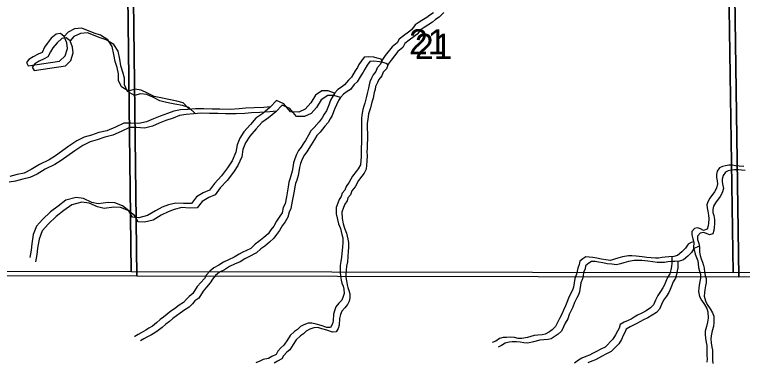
# Model space of a CAD drawing. Extents: x -21.1 to 50.3, y 0 to 22.1.
# Drawn here: x 46.007 to 47.215, y 15.512 to 16.088 of the extents above; entities that cross this region are included whole.
import ezdxf

# ---------------------------------------------------------------- set-up
doc = ezdxf.new("R2010")
doc.units = 0
for name, color, linetype in [('GM_X_Minor_Lake', 7, 'Continuous'), ('GM_X_Minor_River', 7, 'Continuous'), ('GM_X_Section', 7, 'Continuous'), ('GM_X_Section_Text', 7, 'Continuous')]:
    doc.layers.add(name, color=color, linetype=linetype)

msp = doc.modelspace()

# ---------------------------------------------------------------- linework, layer by layer
at = {"layer": 'GM_X_Minor_Lake'}
for points in [[(46.082, 16.0104), (46.0914, 16.0192), (46.0951, 16.0318), (46.0942, 16.0412), (46.0899, 16.0518), (46.0834, 16.0567), (46.0762, 16.0555), (46.0683, 16.0486), (46.0616, 16.0401), (46.0571, 16.0336), (46.053, 16.0252), (46.0466, 16.0221), (46.0383, 16.0179), (46.0312, 16.0136), (46.0271, 16.0083), (46.0302, 16.0026)], [(46.0917, 16.0029), (46.101, 16.0117), (46.1047, 16.0243), (46.1038, 16.0337), (46.0995, 16.0443), (46.093, 16.0492), (46.0858, 16.048), (46.078, 16.0411), (46.0712, 16.0326), (46.0668, 16.0261), (46.0627, 16.0177), (46.0563, 16.0146), (46.048, 16.0104), (46.0408, 16.0061), (46.0367, 16.0008), (46.0398, 15.9951)], [(46.0302, 16.0026), (46.082, 16.0104)], [(46.0398, 15.9951), (46.0917, 16.0029)]]:
    msp.add_lwpolyline(points, dxfattribs=at)
at = {"layer": 'GM_X_Minor_River'}
for points in [[(46.7197, 16.0912), (46.7121, 16.0836), (46.706, 16.0797), (46.7011, 16.0755), (46.6931, 16.0705), (46.6871, 16.0667), (46.6822, 16.0633), (46.6757, 16.0552), (46.6708, 16.0514), (46.6625, 16.0453), (46.6553, 16.0399), (46.6519, 16.0335), (46.6435, 16.0269), (46.6322, 16.0125), (46.6277, 16.0056), (46.6247, 15.998), (46.619, 15.9922), (46.6167, 15.9862), (46.6122, 15.9804), (46.6096, 15.9751), (46.6066, 15.9686), (46.6058, 15.9637), (46.6043, 15.9584), (46.6025, 15.9492), (46.6006, 15.9424), (46.5984, 15.9332), (46.5965, 15.9283), (46.595, 15.923), (46.5935, 15.9135), (46.5928, 15.9078), (46.593, 15.8816), (46.5926, 15.8721), (46.5927, 15.8667), (46.5923, 15.8595), (46.5924, 15.8542), (46.592, 15.8443), (46.5917, 15.8379), (46.591, 15.831), (46.5876, 15.8245), (46.5838, 15.8196), (46.5781, 15.8123), (46.5725, 15.802)], [(46.7025, 16.0911), (46.6964, 16.0872), (46.6915, 16.083), (46.6835, 16.078), (46.6774, 16.0742), (46.6725, 16.0708), (46.6661, 16.0627), (46.6612, 16.0589), (46.6528, 16.0528), (46.6456, 16.0474), (46.6422, 16.041), (46.6339, 16.0344), (46.6226, 16.02), (46.618, 16.0131), (46.615, 16.0055), (46.6093, 15.9997), (46.6071, 15.9937), (46.6026, 15.9879), (46.5999, 15.9826), (46.5969, 15.9761), (46.5962, 15.9712), (46.5947, 15.9659), (46.5928, 15.9567), (46.591, 15.9499), (46.5887, 15.9407), (46.5869, 15.9358), (46.5854, 15.9305), (46.5839, 15.921), (46.5832, 15.9153), (46.5833, 15.8891), (46.583, 15.8796), (46.583, 15.8742), (46.5827, 15.867), (46.5827, 15.8617), (46.5824, 15.8518), (46.582, 15.8454), (46.5813, 15.8385), (46.5779, 15.832), (46.5742, 15.8271), (46.5685, 15.8198), (46.5628, 15.8095)], [(46.2979, 15.9306), (46.2873, 15.9414), (46.2766, 15.9443), (46.2636, 15.9469), (46.2499, 15.9495), (46.2389, 15.9521), (46.2282, 15.9577), (46.2175, 15.9626), (46.2068, 15.9641), (46.1966, 15.961), (46.1851, 15.9678), (46.1801, 15.9787), (46.18, 15.9898), (46.1777, 16), (46.1742, 16.0102), (46.1723, 16.0216), (46.1695, 16.0349), (46.1622, 16.0459), (46.15, 16.0538), (46.1397, 16.0571), (46.1191, 16.0654), (46.1069, 16.0642), (46.0963, 16.0588), (46.0899, 16.0518)], [(46.3076, 15.9231), (46.2969, 15.9339), (46.2862, 15.9368), (46.2733, 15.9394), (46.2596, 15.942), (46.2485, 15.9446), (46.2378, 15.9502), (46.2271, 15.9551), (46.2165, 15.9566), (46.2062, 15.9535), (46.1948, 15.9603), (46.1897, 15.9712), (46.1897, 15.9823), (46.1873, 15.9925), (46.1839, 16.0027), (46.1819, 16.0141), (46.1791, 16.0274), (46.1719, 16.0384), (46.1596, 16.0463), (46.1493, 16.0496), (46.1287, 16.0579), (46.1166, 16.0567), (46.1059, 16.0513), (46.0995, 16.0443)], [(46.6172, 16.0111), (46.6161, 16.0138), (46.6093, 16.0157), (46.6035, 16.0172), (46.594, 16.0179), (46.5875, 16.0175), (46.583, 16.0114), (46.5789, 16.0049), (46.5766, 15.9999), (46.5728, 15.9946), (46.5664, 15.9839), (46.5615, 15.9793), (46.5551, 15.9713), (46.5498, 15.9675), (46.5437, 15.9633), (46.5388, 15.9579), (46.5354, 15.9526), (46.532, 15.9458), (46.5294, 15.9393), (46.5271, 15.9339), (46.5249, 15.9279), (46.5215, 15.9225), (46.5181, 15.9164), (46.5128, 15.9099), (46.5048, 15.9004), (46.4992, 15.8947), (46.4954, 15.8878), (46.4901, 15.879), (46.4863, 15.8733), (46.483, 15.8676), (46.4788, 15.8623), (46.4754, 15.8554), (46.4724, 15.8482), (46.4705, 15.8417), (46.4694, 15.8341), (46.4683, 15.828), (46.4661, 15.8204), (46.4642, 15.8147), (46.4627, 15.8094), (46.4616, 15.8021), (46.4587, 15.7854), (46.4565, 15.7736), (46.4534, 15.7675), (46.4516, 15.7588), (46.4467, 15.7515), (46.4422, 15.7447), (46.4376, 15.7367), (46.4327, 15.7302), (46.4282, 15.7241), (46.421, 15.7176), (46.413, 15.7111), (46.4066, 15.7065), (46.3994, 15.6996), (46.3854, 15.6927), (46.38, 15.69), (46.3721, 15.685), (46.3626, 15.6808), (46.3542, 15.677), (46.3463, 15.6716), (46.3379, 15.6674), (46.3315, 15.662), (46.3262, 15.6559), (46.3224, 15.6498), (46.3164, 15.6429), (46.3107, 15.6361), (46.3035, 15.6246), (46.2971, 15.62), (46.2929, 15.6151), (46.2876, 15.6097), (46.2804, 15.6051), (46.2728, 15.5994), (46.2668, 15.5952), (46.2607, 15.5906), (46.2546, 15.5856), (46.2489, 15.5814), (46.2429, 15.576), (46.2361, 15.5707), (46.2304, 15.5669), (46.2251, 15.5638), (46.2175, 15.5596), (46.2125, 15.5569), (46.2069, 15.5534), (46.207, 15.5536)], [(46.6269, 16.0036), (46.6258, 16.0063), (46.6189, 16.0082), (46.6132, 16.0097), (46.6037, 16.0104), (46.5972, 16.01), (46.5927, 16.0039), (46.5885, 15.9974), (46.5862, 15.9924), (46.5825, 15.9871), (46.5761, 15.9764), (46.5711, 15.9718), (46.5647, 15.9638), (46.5594, 15.96), (46.5533, 15.9558), (46.5484, 15.9504), (46.545, 15.9451), (46.5416, 15.9383), (46.539, 15.9318), (46.5368, 15.9264), (46.5345, 15.9204), (46.5311, 15.915), (46.5277, 15.9089), (46.5224, 15.9024), (46.5145, 15.8929), (46.5088, 15.8872), (46.505, 15.8803), (46.4998, 15.8715), (46.496, 15.8658), (46.4926, 15.8601), (46.4884, 15.8548), (46.485, 15.8479), (46.482, 15.8407), (46.4802, 15.8342), (46.4791, 15.8266), (46.478, 15.8205), (46.4757, 15.8129), (46.4739, 15.8072), (46.4724, 15.8019), (46.4713, 15.7946), (46.4683, 15.7779), (46.4661, 15.7661), (46.4631, 15.76), (46.4612, 15.7513), (46.4563, 15.744), (46.4518, 15.7372), (46.4473, 15.7292), (46.4424, 15.7227), (46.4378, 15.7166), (46.4306, 15.7101), (46.4227, 15.7036), (46.4162, 15.699), (46.409, 15.6921), (46.395, 15.6852), (46.3897, 15.6825), (46.3817, 15.6775), (46.3722, 15.6733), (46.3639, 15.6694), (46.3559, 15.6641), (46.3476, 15.6599), (46.3411, 15.6545), (46.3358, 15.6484), (46.332, 15.6423), (46.326, 15.6354), (46.3203, 15.6286), (46.3132, 15.6171), (46.3067, 15.6125), (46.3026, 15.6076), (46.2973, 15.6022), (46.29, 15.5976), (46.2825, 15.5919), (46.2764, 15.5877), (46.2703, 15.5831), (46.2643, 15.5781), (46.2586, 15.5739), (46.2525, 15.5685), (46.2457, 15.5632), (46.24, 15.5594), (46.2347, 15.5563), (46.2271, 15.5521), (46.2222, 15.5494), (46.2165, 15.5459), (46.2166, 15.5461)], [(46.5386, 15.9577), (46.5277, 15.9613), (46.5174, 15.9612), (46.5068, 15.954), (46.4989, 15.9414), (46.4898, 15.9311), (46.4792, 15.9261), (46.4655, 15.9264), (46.4544, 15.9396), (46.4422, 15.9453), (46.4316, 15.9342), (46.4195, 15.9239), (46.4081, 15.9162), (46.399, 15.9055), (46.388, 15.8933), (46.3812, 15.8826), (46.3767, 15.8716), (46.3749, 15.8594), (46.3685, 15.8449), (46.361, 15.8335), (46.3508, 15.8201), (46.339, 15.8075), (46.3307, 15.7961), (46.3205, 15.7919), (46.3091, 15.7853), (46.3008, 15.7743), (46.2878, 15.7742), (46.2753, 15.7749), (46.2627, 15.7718), (46.2525, 15.7679), (46.2411, 15.7622), (46.2278, 15.7541), (46.2134, 15.7506), (46.2031, 15.7513), (46.1969, 15.7619), (46.1866, 15.7702), (46.1736, 15.7751), (46.1626, 15.7758), (46.1462, 15.7734), (46.1356, 15.776), (46.1218, 15.7824), (46.1096, 15.7842), (46.0925, 15.7796), (46.0796, 15.77), (46.0668, 15.7601), (46.0539, 15.7478), (46.0437, 15.7364), (46.0384, 15.7227), (46.0358, 15.7075), (46.0348, 15.6968), (46.0325, 15.6847)], [(46.5482, 15.9502), (46.5374, 15.9538), (46.5271, 15.9537), (46.5165, 15.9465), (46.5085, 15.9339), (46.4995, 15.9236), (46.4888, 15.9186), (46.4751, 15.9189), (46.464, 15.9321), (46.4518, 15.9378), (46.4412, 15.9267), (46.4291, 15.9164), (46.4177, 15.9087), (46.4086, 15.898), (46.3977, 15.8858), (46.3909, 15.8751), (46.3864, 15.8641), (46.3845, 15.8519), (46.3781, 15.8374), (46.3706, 15.826), (46.3604, 15.8126), (46.3487, 15.8), (46.3404, 15.7886), (46.3301, 15.7844), (46.3187, 15.7778), (46.3104, 15.7668), (46.2975, 15.7667), (46.2849, 15.7674), (46.2724, 15.7643), (46.2621, 15.7604), (46.2507, 15.7547), (46.2374, 15.7466), (46.223, 15.7431), (46.2127, 15.7438), (46.2066, 15.7544), (46.1962, 15.7627), (46.1833, 15.7676), (46.1722, 15.7683), (46.1559, 15.7659), (46.1452, 15.7685), (46.1315, 15.7749), (46.1193, 15.7767), (46.1022, 15.7721), (46.0893, 15.7625), (46.0764, 15.7526), (46.0635, 15.7403), (46.0533, 15.7289), (46.0481, 15.7152), (46.0455, 15.7), (46.0444, 15.6893), (46.0422, 15.6772)], [(46.4323, 15.9349), (46.4213, 15.9337), (46.4049, 15.9329), (46.3912, 15.9324), (46.3802, 15.9312), (46.3654, 15.9304), (46.3479, 15.9307), (46.3353, 15.931), (46.3216, 15.9313), (46.3075, 15.9316), (46.2953, 15.9304), (46.2828, 15.9296), (46.2717, 15.9276), (46.2611, 15.9237), (46.249, 15.9195), (46.2379, 15.9149), (46.2265, 15.9099), (46.2136, 15.9071), (46.2003, 15.9078), (46.1885, 15.9078), (46.1748, 15.9012), (46.1608, 15.8951), (46.1475, 15.8919), (46.1349, 15.8877), (46.1232, 15.8842), (46.111, 15.8781), (46.0977, 15.8693), (46.0754, 15.8532), (46.0648, 15.8467), (46.0488, 15.839), (46.0352, 15.8305), (46.0234, 15.8248), (46.0116, 15.8221), (45.9994, 15.8189)], [(46.4419, 15.9274), (46.4309, 15.9262), (46.4146, 15.9254), (46.4009, 15.9249), (46.3898, 15.9237), (46.375, 15.9229), (46.3575, 15.9232), (46.3449, 15.9235), (46.3312, 15.9238), (46.3171, 15.9241), (46.305, 15.9229), (46.2924, 15.9221), (46.2814, 15.9201), (46.2707, 15.9162), (46.2586, 15.912), (46.2476, 15.9074), (46.2362, 15.9024), (46.2233, 15.8996), (46.2099, 15.9003), (46.1981, 15.9003), (46.1845, 15.8937), (46.1704, 15.8876), (46.1571, 15.8844), (46.1446, 15.8802), (46.1328, 15.8767), (46.1207, 15.8706), (46.1074, 15.8618), (46.085, 15.8457), (46.0744, 15.8392), (46.0584, 15.8315), (46.0448, 15.823), (46.033, 15.8173), (46.0212, 15.8146), (46.0091, 15.8114), (45.9984, 15.8099)], [(47.2178, 15.8356), (47.2101, 15.8363), (47.204, 15.837), (47.1991, 15.8378), (47.1926, 15.8377), (47.1873, 15.8369), (47.1824, 15.8358), (47.1774, 15.8335), (47.1736, 15.8281), (47.1722, 15.8224), (47.1722, 15.8175), (47.1734, 15.8118), (47.1742, 15.8069), (47.1723, 15.7996), (47.1689, 15.7935), (47.1613, 15.7829), (47.1579, 15.7771), (47.1565, 15.7718), (47.1569, 15.7669), (47.158, 15.7616), (47.1592, 15.7551), (47.1596, 15.7487), (47.1589, 15.7418), (47.1586, 15.7369), (47.1567, 15.7316), (47.151, 15.7296), (47.146, 15.7319), (47.1411, 15.7337), (47.1357, 15.7326), (47.1312, 15.7276), (47.1312, 15.7219), (47.1332, 15.7155), (47.1347, 15.7094), (47.1344, 15.701), (47.1356, 15.6953), (47.1371, 15.69), (47.1394, 15.6844), (47.1414, 15.679), (47.1422, 15.6741), (47.1426, 15.6677), (47.1441, 15.662), (47.1457, 15.657), (47.1457, 15.6502), (47.1446, 15.6449), (47.1435, 15.6384), (47.1428, 15.6335), (47.1424, 15.6278), (47.1444, 15.6198), (47.1474, 15.6137), (47.1524, 15.6065), (47.1563, 15.6001), (47.1582, 15.5944), (47.1583, 15.5838), (47.1575, 15.5773), (47.1557, 15.5701), (47.1538, 15.5621), (47.1535, 15.5568), (47.1539, 15.5503), (47.1551, 15.5431), (47.1562, 15.5382), (47.1563, 15.5219)], [(47.2198, 15.8288), (47.2137, 15.8295), (47.2087, 15.8303), (47.2023, 15.8302), (47.1969, 15.8294), (47.192, 15.8283), (47.1871, 15.826), (47.1833, 15.8206), (47.1818, 15.8149), (47.1818, 15.81), (47.183, 15.8043), (47.1838, 15.7994), (47.1819, 15.7921), (47.1785, 15.786), (47.171, 15.7754), (47.1676, 15.7696), (47.1661, 15.7643), (47.1665, 15.7594), (47.1677, 15.7541), (47.1689, 15.7476), (47.1693, 15.7412), (47.1685, 15.7343), (47.1682, 15.7294), (47.1663, 15.7241), (47.1606, 15.7221), (47.1557, 15.7244), (47.1507, 15.7262), (47.1454, 15.7251), (47.1408, 15.7201), (47.1409, 15.7144), (47.1428, 15.708), (47.1444, 15.7019), (47.144, 15.6935), (47.1452, 15.6878), (47.1468, 15.6825), (47.1491, 15.6768), (47.151, 15.6715), (47.1518, 15.6666), (47.1522, 15.6602), (47.1538, 15.6545), (47.1553, 15.6495), (47.1554, 15.6427), (47.1542, 15.6374), (47.1531, 15.6309), (47.1524, 15.626), (47.1521, 15.6203), (47.154, 15.6123), (47.1571, 15.6062), (47.1621, 15.599), (47.1659, 15.5926), (47.1678, 15.5869), (47.1679, 15.5763), (47.1672, 15.5698), (47.1653, 15.5626), (47.1635, 15.5546), (47.1631, 15.5493), (47.1635, 15.5428), (47.1647, 15.5356), (47.1659, 15.5307), (47.166, 15.5144)], [(46.5628, 15.8095), (46.5575, 15.8027), (46.5553, 15.7962), (46.5511, 15.7912), (46.5496, 15.7859), (46.5459, 15.7806), (46.544, 15.7749), (46.541, 15.7673), (46.5414, 15.757), (46.5434, 15.7479), (46.5453, 15.7407), (46.5484, 15.7327), (46.5508, 15.7225), (46.5523, 15.7172), (46.552, 15.7088), (46.5516, 15.7024), (46.5502, 15.6849), (46.5487, 15.6777), (46.548, 15.6712), (46.5477, 15.6662), (46.5477, 15.6594), (46.5485, 15.6533), (46.5497, 15.6469), (46.5508, 15.642), (46.5528, 15.637), (46.5539, 15.6317), (46.5544, 15.6249), (46.5529, 15.6196), (46.5506, 15.6138), (46.5457, 15.6085), (46.5408, 15.6028), (46.5389, 15.5974), (46.537, 15.5906), (46.5363, 15.5796), (46.5348, 15.5742), (46.5315, 15.5685), (46.5254, 15.5681), (46.5162, 15.5715), (46.5078, 15.5737), (46.501, 15.5756), (46.4945, 15.5752), (46.4877, 15.5728), (46.482, 15.5698), (46.477, 15.5652), (46.4721, 15.5617), (46.4649, 15.5552), (46.4604, 15.5476), (46.4544, 15.5389), (46.4494, 15.5346), (46.4441, 15.5289), (46.4415, 15.5236), (46.4343, 15.5201), (46.4286, 15.5167), (46.4202, 15.5151), (46.4145, 15.5124), (46.4081, 15.5097)], [(46.5725, 15.802), (46.5672, 15.7952), (46.5649, 15.7887), (46.5608, 15.7837), (46.5593, 15.7784), (46.5555, 15.7731), (46.5536, 15.7674), (46.5506, 15.7598), (46.5511, 15.7495), (46.553, 15.7404), (46.555, 15.7332), (46.5581, 15.7252), (46.5604, 15.715), (46.5619, 15.7097), (46.5616, 15.7013), (46.5613, 15.6949), (46.5598, 15.6774), (46.5584, 15.6702), (46.5576, 15.6637), (46.5573, 15.6587), (46.5573, 15.6519), (46.5581, 15.6458), (46.5593, 15.6394), (46.5605, 15.6345), (46.5624, 15.6295), (46.5636, 15.6242), (46.564, 15.6174), (46.5625, 15.6121), (46.5602, 15.6063), (46.5553, 15.601), (46.5504, 15.5953), (46.5485, 15.5899), (46.5467, 15.5831), (46.546, 15.5721), (46.5445, 15.5667), (46.5411, 15.561), (46.535, 15.5606), (46.5258, 15.564), (46.5175, 15.5662), (46.5106, 15.5681), (46.5041, 15.5677), (46.4973, 15.5653), (46.4916, 15.5623), (46.4867, 15.5577), (46.4817, 15.5542), (46.4746, 15.5477), (46.47, 15.5401), (46.464, 15.5314), (46.4591, 15.5271), (46.4538, 15.5214), (46.4511, 15.5161), (46.4439, 15.5126), (46.4382, 15.5092)], [(47.1344, 15.7106), (47.1305, 15.7094), (47.1252, 15.7067), (47.1211, 15.7002), (47.115, 15.6941), (47.1078, 15.688), (47.1014, 15.686), (47.0934, 15.6856), (47.0873, 15.6852), (47.082, 15.6848), (47.0763, 15.6836), (47.0709, 15.6836), (47.0641, 15.6839), (47.0568, 15.6847), (47.0488, 15.6857), (47.0389, 15.6868), (47.0321, 15.6872), (47.0264, 15.6871), (47.0165, 15.6856), (47.0089, 15.6832), (47.0032, 15.6817), (46.9967, 15.6798), (46.9887, 15.6809), (46.9815, 15.6816), (46.9739, 15.6834), (46.967, 15.6845), (46.9613, 15.6853), (46.9556, 15.6856), (46.9507, 15.6825), (46.9453, 15.6783), (46.9446, 15.673), (46.942, 15.6669), (46.9413, 15.6616), (46.9401, 15.6567), (46.9375, 15.6498), (46.9353, 15.635), (46.9334, 15.63), (46.9308, 15.6251), (46.927, 15.6171), (46.924, 15.6098), (46.9218, 15.6041), (46.9184, 15.5973), (46.9158, 15.5904), (46.9116, 15.5832), (46.9086, 15.5767), (46.9052, 15.5699), (46.8999, 15.5645), (46.895, 15.5611), (46.8882, 15.5572), (46.8832, 15.5561), (46.876, 15.5553), (46.8695, 15.5548), (46.8589, 15.5517), (46.8494, 15.5498), (46.8433, 15.5501), (46.8372, 15.5516), (46.8307, 15.552), (46.8239, 15.5519), (46.8185, 15.5515), (46.8121, 15.55), (46.806, 15.5457), (46.8003, 15.5431)], [(47.1441, 15.7031), (47.1402, 15.7019), (47.1349, 15.6992), (47.1307, 15.6927), (47.1247, 15.6866), (47.1175, 15.6805), (47.111, 15.6785), (47.103, 15.6781), (47.0969, 15.6777), (47.0916, 15.6773), (47.0859, 15.6761), (47.0806, 15.6761), (47.0737, 15.6764), (47.0665, 15.6772), (47.0585, 15.6782), (47.0486, 15.6793), (47.0417, 15.6797), (47.036, 15.6796), (47.0261, 15.6781), (47.0185, 15.6757), (47.0128, 15.6742), (47.0064, 15.6723), (46.9984, 15.6734), (46.9911, 15.6741), (46.9835, 15.6759), (46.9766, 15.677), (46.9709, 15.6778), (46.9652, 15.6781), (46.9603, 15.675), (46.955, 15.6708), (46.9543, 15.6655), (46.9516, 15.6594), (46.9509, 15.6541), (46.9498, 15.6492), (46.9472, 15.6423), (46.9449, 15.6275), (46.9431, 15.6225), (46.9404, 15.6176), (46.9367, 15.6096), (46.9337, 15.6023), (46.9314, 15.5966), (46.928, 15.5898), (46.9254, 15.5829), (46.9213, 15.5757), (46.9183, 15.5692), (46.9149, 15.5623), (46.9096, 15.557), (46.9046, 15.5536), (46.8978, 15.5497), (46.8929, 15.5486), (46.8856, 15.5478), (46.8792, 15.5473), (46.8685, 15.5442), (46.859, 15.5423), (46.8529, 15.5426), (46.8468, 15.5441), (46.8404, 15.5445), (46.8335, 15.5444), (46.8282, 15.544), (46.8217, 15.5425), (46.8157, 15.5382), (46.81, 15.5356)], [(47.0983, 15.6859), (47.0984, 15.675), (47.0977, 15.6697), (47.0965, 15.664), (47.0947, 15.6575), (47.0909, 15.6514), (47.0883, 15.6446), (47.086, 15.6389), (47.0834, 15.6339), (47.0796, 15.6278), (47.0751, 15.6213), (47.0713, 15.6137), (47.0679, 15.6061), (47.063, 15.6007), (47.0558, 15.5961), (47.0486, 15.5919), (47.0414, 15.5885), (47.0357, 15.5854), (47.0308, 15.5823), (47.0258, 15.58), (47.0194, 15.5769), (47.0125, 15.5731), (47.0107, 15.5674), (47.008, 15.5624), (47.005, 15.556), (47.0005, 15.5487), (46.9876, 15.5357), (46.9804, 15.5323), (46.9721, 15.5277), (46.9668, 15.525), (46.9618, 15.5223), (46.9558, 15.52), (46.9489, 15.5173), (46.9436, 15.5142), (46.9368, 15.5092)], [(47.108, 15.6784), (47.108, 15.6675), (47.1073, 15.6622), (47.1062, 15.6565), (47.1043, 15.65), (47.1005, 15.6439), (47.0979, 15.6371), (47.0957, 15.6313), (47.093, 15.6264), (47.0893, 15.6203), (47.0847, 15.6138), (47.081, 15.6062), (47.0776, 15.5986), (47.0727, 15.5932), (47.0654, 15.5886), (47.0582, 15.5844), (47.051, 15.581), (47.0453, 15.5779), (47.0404, 15.5748), (47.0355, 15.5725), (47.029, 15.5694), (47.0222, 15.5656), (47.0203, 15.5599), (47.0177, 15.5549), (47.0147, 15.5485), (47.0101, 15.5412), (46.9973, 15.5282), (46.9901, 15.5248), (46.9817, 15.5202), (46.9764, 15.5175), (46.9715, 15.5148), (46.9654, 15.5125), (46.9586, 15.5098)], [(47.1563, 15.5219), (47.1567, 15.5162), (47.1564, 15.5108)], [(47.166, 15.5144), (47.1664, 15.5087)]]:
    msp.add_lwpolyline(points, dxfattribs=at)
at = {"layer": 'GM_X_Section'}
for points in [[(47.1739, 16.679), (48.1855, 16.6839), (48.1977, 15.669), (47.1998, 15.6592), (47.1908, 16.2808)], [(45.1628, 16.6817), (46.1885, 16.6701), (46.2007, 15.6608), (45.1757, 15.6626)], [(45.1724, 16.6742), (46.1982, 16.6626), (46.2103, 15.6533), (45.1854, 15.6551)], [(46.1885, 16.6701), (47.1739, 16.679), (47.1908, 16.2808), (47.1998, 15.6592), (46.2007, 15.6608)], [(46.1982, 16.6626), (47.1836, 16.6715), (47.2004, 16.2733), (47.2094, 15.6517), (46.2103, 15.6533)], [(47.1836, 16.6715), (48.1952, 16.6764), (48.2073, 15.6615), (47.2094, 15.6517), (47.2004, 16.2733)]]:
    msp.add_lwpolyline(points, close=True, dxfattribs=at)

# ---------------------------------------------------------------- texts
at = {"layer": 'GM_X_Section_Text'}
for p in [(46.6622, 16.0218), (46.6718, 16.0143)]:
    msp.add_text('21', height=0.04186, rotation=0, dxfattribs=at).set_placement(p)

doc.saveas('drawing.dxf')
